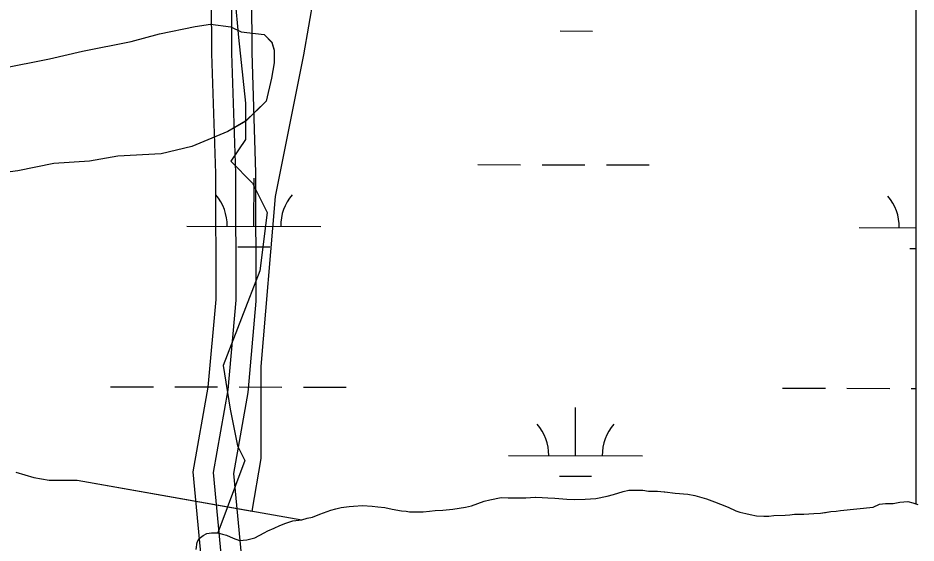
# Model space of a CAD drawing. Extents: x 3219052 to 3256913, y 800770 to 826146.
# Drawn here: x 3223801 to 3224471, y 818975 to 819368 of the extents above; entities that cross this region are included whole.
import ezdxf

# ---------------------------------------------------------------- set-up
doc = ezdxf.new("R2010")
doc.units = 0
for name, color, linetype in [('V-ROAD-CNTR', 7, 'Continuous'), ('V-SITE-VEGE', 7, 'Continuous'), ('V-TOPO-SHOR', 7, 'Continuous'), ('V-WETL-SWMP', 7, 'Continuous')]:
    doc.layers.add(name, color=color, linetype=linetype)

msp = doc.modelspace()

# ---------------------------------------------------------------- linework, layer by layer
at = {"layer": 'V-ROAD-CNTR'}
for points in [[(3224045.17, 818762.03), (3223995.43, 818784.95), (3223971.24, 818799.65), (3223962.52, 818821.84), (3223940.32, 818936.01), (3223931.67, 819028.58), (3223942.84, 819091.8), (3223948.68, 819157.31), (3223948.41, 819251.39), (3223945.5, 819341.1), (3223945.11, 819422.79), (3223932.25, 819482.55), (3223916.7, 819583.7), (3223901.01, 819649.95), (3223888.41, 819751.15), (3223895.46, 819810.57), (3223908.6, 819900.81), (3223916.41, 819956.29), (3223931.2, 819989.09)], [(3224053.19, 818791.36), (3224009.54, 818811.48), (3223995.46, 818820.03), (3223991.45, 818830.25), (3223970.05, 818940.28), (3223961.91, 819027.34), (3223972.6, 819087.85), (3223978.68, 819156.01), (3223978.41, 819251.92), (3223975.5, 819341.66), (3223975.09, 819426.05), (3223961.77, 819487.99), (3223946.17, 819589.45), (3223930.57, 819655.28), (3223918.63, 819751.24), (3223925.2, 819806.64), (3223938.29, 819896.56), (3223945.52, 819947.87), (3223954.37, 819967.5)], [(3224062.16, 818759.08), (3224037.35, 818782.15), (3224002.48, 818798.22), (3223983.35, 818809.84), (3223976.99, 818826.05), (3223955.19, 818938.14), (3223946.79, 819027.96), (3223957.72, 819089.83), (3223963.68, 819156.66), (3223963.41, 819251.65), (3223960.5, 819341.38), (3223960.1, 819424.42)]]:
    msp.add_lwpolyline(points, dxfattribs=at)
at = {"layer": 'V-SITE-VEGE'}
for p, q in [((3224014.16, 819340.04), (3224030.02, 819429.97)), ((3223906.34, 819355.64), (3223933.09, 819361.18)), ((3223933.09, 819361.18), (3223944.55, 819363.02)), ((3223944.55, 819363.02), (3223959.8, 819361.01)), ((3223959.8, 819361.01), (3223967.4, 819357.14)), ((3223885.32, 819350.06), (3223906.34, 819355.64)), ((3223967.4, 819357.14), (3223984.56, 819355.12)), ((3223984.56, 819355.12), (3223990.24, 819349.36)), ((3223849.02, 819342.67), (3223885.32, 819350.06)), ((3223990.24, 819349.36), (3223992.11, 819343.62)), ((3223824.18, 819337.11), (3223849.02, 819342.67)), ((3223992.11, 819343.62), (3223992.05, 819334.08)), ((3223993.01, 819234.24), (3224014.16, 819340.04)), ((3223787.89, 819329.72), (3223824.18, 819337.11)), ((3223992.05, 819334.08), (3223990.07, 819322.65)), ((3223990.07, 819322.65), (3223986.14, 819305.51)), ((3223986.14, 819305.51), (3223970.77, 819290.35)), ((3223970.77, 819290.35), (3223957.37, 819282.8)), ((3223957.37, 819282.8), (3223930.58, 819271.54)), ((3223930.58, 819271.54), (3223907.65, 819265.96)), ((3223907.65, 819265.96), (3223875.21, 819264.27)), ((3223827.48, 819258.86), (3223800.73, 819253.32)), ((3223854.2, 819260.59), (3223827.48, 819258.86)), ((3223875.21, 819264.27), (3223854.2, 819260.59)), ((3223800.73, 819253.32), (3223728.17, 819244.26)), ((3223982.43, 819107.28), (3223993.01, 819234.24)), ((3223982.43, 819038.51), (3223982.43, 819107.28)), ((3223975.59, 818999.13), (3223982.43, 819038.51)), ((3223799.24, 819028.21), (3223812.57, 819024.3)), ((3223812.57, 819024.3), (3223824, 819022.32)), ((3223824, 819022.32), (3223844.98, 819022.18)), ((3223844.98, 819022.18), (3223975.59, 818999.13))]:
    msp.add_line(p, q, dxfattribs=at)
at = {"layer": 'V-TOPO-SHOR'}
for points in [[(3223959.98, 819413.02), (3223965.3, 819353.07), (3223970.65, 819304.03), (3223970.59, 819276.78), (3223959.66, 819260.46), (3223975.97, 819244.08), (3223986.82, 819222.27), (3223981.28, 819178.69), (3223953.89, 819107.92), (3223959.27, 819075.22), (3223964.66, 819047.97), (3223970.09, 819037.06), (3223949.87, 818982.83)], [(3224074.71, 819001.84), (3224080.2, 819000.65), (3224087.07, 818999.45), (3224090.5, 818999.2), (3224093.02, 818998.72), (3224094.62, 818998.71), (3224103.33, 818998.64), (3224108.15, 818999.07), (3224112.28, 818999.49), (3224118.01, 818999.91), (3224125.58, 819000.54), (3224134.99, 819002.07), (3224139.35, 819003.19), (3224144.18, 819004.76), (3224148.78, 819006.56), (3224153.14, 819007.67), (3224161.63, 819009.21), (3224166.91, 819009.17), (3224170.34, 819009.14), (3224174.01, 819009.12), (3224179.97, 819009.07), (3224187.08, 819009.48), (3224192.12, 819009.44), (3224196.47, 819009.18), (3224201.74, 819008.91), (3224210.68, 819008.16), (3224216.63, 819007.88), (3224224.2, 819008.06), (3224232.22, 819008.45), (3224240.72, 819010.22), (3224245.54, 819011.56), (3224252.67, 819013.8), (3224257.02, 819014.69), (3224262.76, 819014.87), (3224267.34, 819014.84), (3224271.69, 819014.12), (3224278.34, 819014.07), (3224283.38, 819013.57), (3224283.83, 819013.57), (3224291.62, 819012.59), (3224301.01, 819011.83), (3224306.28, 819010.88), (3224314.97, 819008.29), (3224320.91, 819005.96), (3224325.25, 819004.32), (3224331.2, 819001.98), (3224336.91, 818999.42), (3224339.88, 818998.25), (3224344.23, 818997.3), (3224347.43, 818996.59), (3224352.23, 818995.64), (3224357.73, 818995.37), (3224361.4, 818995.34), (3224365.3, 818995.77), (3224373.56, 818996.17), (3224377.22, 818996.37), (3224380.67, 818996.8), (3224387.54, 818996.98), (3224395.11, 818997.38), (3224399.93, 818997.58), (3224403.83, 818998.23), (3224407.73, 818998.89), (3224411.63, 818999.09), (3224415.07, 818999.53), (3224439.38, 819002.09)], [(3223933.74, 818970.57), (3223934.46, 818975.84), (3223936.09, 818978.58), (3223939.08, 818980.84), (3223941.85, 818982.43), (3223945.29, 818982.86), (3223946.21, 818982.86), (3223949.87, 818982.83), (3223953.53, 818981.88), (3223956.51, 818981.18), (3223961.53, 818978.84), (3223966.1, 818977.21), (3223971.61, 818977.62), (3223977.58, 818979.18), (3223984.48, 818982.8), (3223987.25, 818984.38), (3223992.08, 818986.41), (3223996.22, 818988.44), (3224000.81, 818990.24), (3224005.87, 818991.81), (3224012.75, 818992.67), (3224016.66, 818993.79), (3224020.56, 818994.68), (3224026.08, 818996.93), (3224034.35, 818999.85), (3224038.03, 819000.96), (3224042.16, 819001.85), (3224048.12, 819002.49), (3224051.33, 819002.93), (3224057.98, 819003.34), (3224065.32, 819002.82), (3224069.44, 819002.33), (3224074.71, 819001.84)], [(3224439.38, 819002.09), (3224444.21, 819004.35), (3224448.57, 819004.78), (3224454.31, 819004.96), (3224459.35, 819005.84), (3224465.32, 819006.25), (3224468.98, 819005.31), (3224472.63, 819004.14)]]:
    msp.add_lwpolyline(points, dxfattribs=at)
at = {"layer": 'V-WETL-SWMP'}
for p, q in [((3224471.37, 819004.54), (3224471.36, 820121.45)), ((3223906.33, 819355.64), (3223933.08, 819361.18)), ((3223933.08, 819361.18), (3223944.54, 819363.01)), ((3223944.54, 819363.01), (3223959.79, 819361)), ((3223959.79, 819361), (3223967.39, 819357.14)), ((3223885.31, 819350.05), (3223906.33, 819355.64)), ((3223967.39, 819357.14), (3223984.55, 819355.12)), ((3223984.55, 819355.12), (3223990.23, 819349.35)), ((3224205.72, 819357.87), (3224229.72, 819357.82)), ((3223849.01, 819342.66), (3223885.31, 819350.05)), ((3223990.23, 819349.35), (3223992.1, 819343.62)), ((3223824.17, 819337.1), (3223849.01, 819342.66)), ((3223992.1, 819343.62), (3223992.04, 819334.08)), ((3223787.88, 819329.71), (3223824.17, 819337.1)), ((3223992.04, 819334.08), (3223990.06, 819322.65)), ((3223990.06, 819322.65), (3223986.13, 819305.5)), ((3223986.13, 819305.5), (3223970.76, 819290.34)), ((3223970.76, 819290.34), (3223957.36, 819282.8)), ((3223957.36, 819282.8), (3223930.57, 819271.53)), ((3223930.57, 819271.53), (3223907.64, 819265.96)), ((3223907.64, 819265.96), (3223875.2, 819264.27)), ((3223827.47, 819258.86), (3223800.72, 819253.31)), ((3223854.19, 819260.59), (3223827.47, 819258.86)), ((3223875.2, 819264.27), (3223854.19, 819260.59)), ((3224144.11, 819257.99), (3224176.11, 819257.93)), ((3224192.11, 819257.89), (3224224.11, 819257.83)), ((3224240.11, 819257.79), (3224272.11, 819257.73)), ((3223976.95, 819211.92), (3223977.02, 819247.92)), ((3223926.95, 819212.02), (3224026.95, 819211.81)), ((3224428.85, 819210.97), (3224471.37, 819210.88)), ((3223964.91, 819196.51), (3223988.91, 819196.46)), ((3224466.82, 819195.46), (3224471.37, 819195.45)), ((3223869.85, 819092.07), (3223901.85, 819092)), ((3223917.85, 819091.97), (3223949.85, 819091.9)), ((3223965.85, 819091.87), (3223997.85, 819091.8)), ((3224013.85, 819091.77), (3224045.85, 819091.7)), ((3224371.76, 819091.02), (3224403.76, 819090.95)), ((3224419.76, 819090.92), (3224451.76, 819090.85)), ((3224467.76, 819090.82), (3224471.37, 819090.81)), ((3224217.06, 819040.6), (3224217.13, 819076.6)), ((3224167.06, 819040.7), (3224267.06, 819040.49)), ((3223799.23, 819028.2), (3223812.56, 819024.3)), ((3223812.56, 819024.3), (3223823.99, 819022.31)), ((3224205.03, 819025.19), (3224229.03, 819025.14)), ((3223823.99, 819022.31), (3223844.97, 819022.17)), ((3223844.97, 819022.17), (3224012.75, 818992.67)), ((3224232.22, 819008.45), (3224240.72, 819010.22)), ((3224240.72, 819010.22), (3224245.54, 819011.56)), ((3224245.54, 819011.56), (3224252.66, 819013.8)), ((3224252.66, 819013.8), (3224257.02, 819014.68)), ((3224257.02, 819014.68), (3224262.75, 819014.87)), ((3224262.75, 819014.87), (3224267.34, 819014.84)), ((3224267.34, 819014.84), (3224271.69, 819014.12)), ((3224271.69, 819014.12), (3224278.33, 819014.07)), ((3224278.33, 819014.07), (3224283.37, 819013.57)), ((3224283.37, 819013.57), (3224283.83, 819013.57)), ((3224283.83, 819013.57), (3224291.62, 819012.59)), ((3224291.62, 819012.59), (3224301.01, 819011.83)), ((3224301.01, 819011.83), (3224306.27, 819010.88)), ((3224306.27, 819010.88), (3224314.97, 819008.29)), ((3224048.12, 819002.49), (3224051.33, 819002.93)), ((3224051.33, 819002.93), (3224057.98, 819003.34)), ((3224057.98, 819003.34), (3224065.31, 819002.82)), ((3224134.99, 819002.07), (3224139.35, 819003.19)), ((3224139.35, 819003.19), (3224144.18, 819004.75)), ((3224144.18, 819004.75), (3224148.77, 819006.55)), ((3224148.77, 819006.55), (3224153.14, 819007.67)), ((3224153.14, 819007.67), (3224161.63, 819009.21)), ((3224161.63, 819009.21), (3224179.97, 819009.07)), ((3224179.97, 819009.07), (3224187.07, 819009.48)), ((3224187.07, 819009.48), (3224192.12, 819009.44)), ((3224192.12, 819009.44), (3224196.47, 819009.18)), ((3224196.47, 819009.18), (3224201.74, 819008.91)), ((3224201.74, 819008.91), (3224210.67, 819008.15)), ((3224210.67, 819008.15), (3224216.63, 819007.88)), ((3224216.63, 819007.88), (3224224.2, 819008.05)), ((3224224.2, 819008.05), (3224232.22, 819008.45)), ((3224314.97, 819008.29), (3224320.91, 819005.96)), ((3224320.91, 819005.96), (3224325.25, 819004.32)), ((3224325.25, 819004.32), (3224331.19, 819001.98)), ((3224439.38, 819002.09), (3224444.21, 819004.35)), ((3224444.21, 819004.35), (3224448.57, 819004.77)), ((3224448.57, 819004.77), (3224454.3, 819004.96)), ((3224454.3, 819004.96), (3224459.35, 819005.84)), ((3224459.35, 819005.84), (3224465.31, 819006.25)), ((3224465.31, 819006.25), (3224468.97, 819005.31)), ((3224468.97, 819005.31), (3224471.37, 819004.54)), ((3224020.56, 818994.68), (3224026.07, 818996.93)), ((3224026.07, 818996.93), (3224034.35, 818999.84)), ((3224034.35, 818999.84), (3224038.02, 819000.96)), ((3224038.02, 819000.96), (3224042.16, 819001.85)), ((3224042.16, 819001.85), (3224048.12, 819002.49)), ((3224065.31, 819002.82), (3224069.44, 819002.33)), ((3224069.44, 819002.33), (3224074.7, 819001.84)), ((3224074.7, 819001.84), (3224080.2, 819000.65)), ((3224080.2, 819000.65), (3224087.06, 818999.45)), ((3224087.06, 818999.45), (3224090.5, 818999.2)), ((3224090.5, 818999.2), (3224093.02, 818998.72)), ((3224093.02, 818998.72), (3224103.33, 818998.64)), ((3224103.33, 818998.64), (3224108.15, 818999.06)), ((3224108.15, 818999.06), (3224112.28, 818999.49)), ((3224112.28, 818999.49), (3224118.01, 818999.91)), ((3224118.01, 818999.91), (3224125.58, 819000.54)), ((3224125.58, 819000.54), (3224134.99, 819002.07)), ((3224331.19, 819001.98), (3224336.9, 818999.42)), ((3224336.9, 818999.42), (3224339.87, 818998.25)), ((3224339.87, 818998.25), (3224344.22, 818997.3)), ((3224344.22, 818997.3), (3224347.43, 818996.59)), ((3224347.43, 818996.59), (3224352.23, 818995.64)), ((3224373.55, 818996.16), (3224377.22, 818996.37)), ((3224377.22, 818996.37), (3224380.66, 818996.8)), ((3224380.66, 818996.8), (3224387.54, 818996.98)), ((3224387.54, 818996.98), (3224395.11, 818997.38)), ((3224395.11, 818997.38), (3224399.92, 818997.57)), ((3224399.92, 818997.57), (3224407.73, 818998.89)), ((3224407.73, 818998.89), (3224411.62, 818999.09)), ((3224411.62, 818999.09), (3224415.06, 818999.52)), ((3224415.06, 818999.52), (3224439.38, 819002.09)), ((3224012.75, 818992.67), (3224016.65, 818993.79)), ((3224016.65, 818993.79), (3224020.56, 818994.68)), ((3224352.23, 818995.64), (3224357.73, 818995.37)), ((3224357.73, 818995.37), (3224361.4, 818995.34)), ((3224361.4, 818995.34), (3224365.3, 818995.77)), ((3224365.3, 818995.77), (3224373.55, 818996.16))]:
    msp.add_line(p, q, dxfattribs=at)
for centre, start, end in [((3223921.7, 819212.51), 359.10809, 40.65175), ((3224032.19, 819212.27), 139.10809, 180.65175), ((3224423.61, 819211.45), 359.10809, 40.65175), ((3224161.82, 819041.19), 359.10809, 40.65175), ((3224272.3, 819040.96), 139.10809, 180.65175)]:
    msp.add_arc(centre, 35.25, start, end, dxfattribs=at)

doc.saveas('drawing.dxf')
